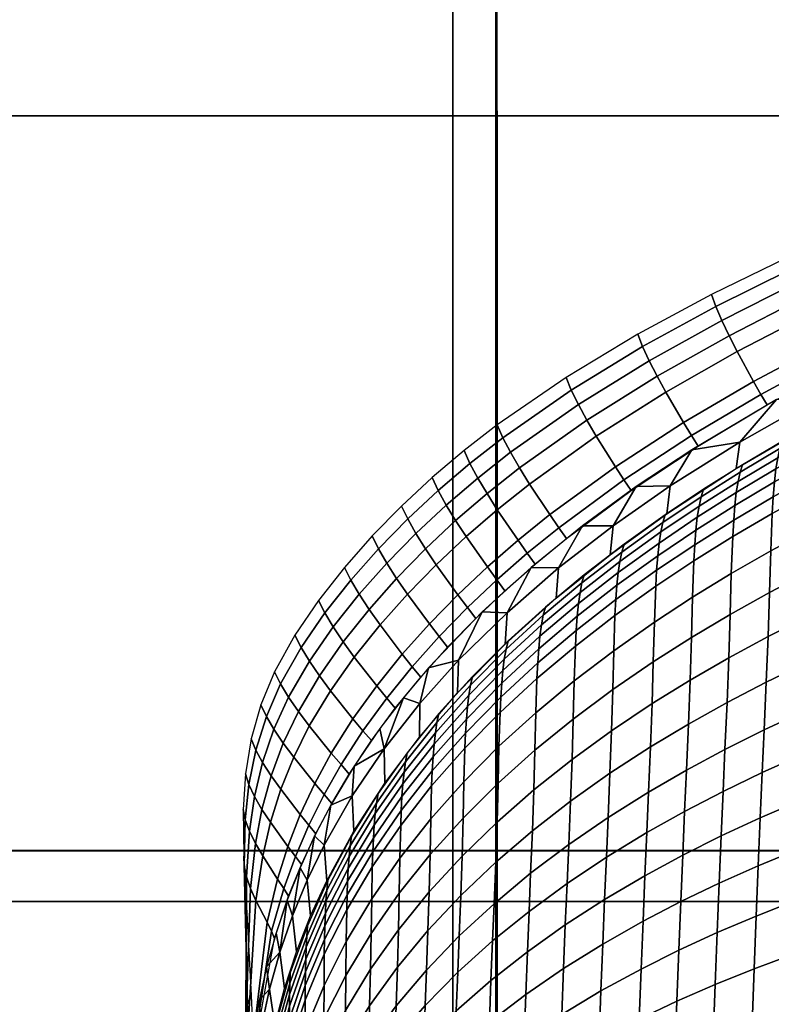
# Model space of a CAD drawing. Header units: millimetres. Extents: x 422 to 799, y -530 to 0.
# Tile 489 of 656: x 555 to 576, y -195 to -168. Entities that reach past the tile are written whole.
import ezdxf

# ---------------------------------------------------------------- set-up
doc = ezdxf.new("R2010")
doc.units = ezdxf.units.MM
doc.header["$MEASUREMENT"] = 0
for name, color, linetype in [('Coperchio', 4, 'Continuous'), ('sanitari', 7, 'Continuous'), ('Sifone', 11, 'Continuous')]:
    doc.layers.add(name, color=color, linetype=linetype)

msp = doc.modelspace()

# ---------------------------------------------------------------- meshes
at = {"layer": 'Coperchio'}
mesh = msp.add_polyface(dxfattribs=at)
corners = [(627.35, -190.644, 41.915), (627.349, -149.865, 41.726), (640.319, -149.865, 41.692), (640.32, -190.644, 41.875), (614.381, -190.644, 41.923), (614.38, -149.865, 41.733), (627.35, -231.423, 42), (640.321, -231.423, 41.957), (614.381, -231.424, 42.009), (610.846, -208.416, 41.973), (610.847, -164.111, 41.811), (610.846, -181.833, 41.891), (610.846, -195.125, 41.938), (610.846, -221.708, 41.998), (610.847, -235, 42.011), (640.302, -190.657, 37.975), (653.256, -190.656, 37.884), (653.26, -149.886, 37.715), (640.303, -149.888, 37.792), (627.344, -190.657, 38.015), (627.344, -149.888, 37.826), (614.38, -190.657, 38.023), (614.38, -149.888, 37.833), (640.301, -231.426, 38.057), (653.255, -231.426, 37.958), (627.344, -231.427, 38.1), (614.381, -231.427, 38.109), (610.847, -179.175, 37.98), (610.846, -161.235, 37.897), (610.847, -192.631, 38.03), (610.847, -206.086, 38.068), (610.847, -219.542, 38.095), (610.847, -246.453, 38.114), (610.847, -232.997, 38.11), (542.458, -190.646, 41.407), (529.488, -190.647, 41.124), (529.492, -149.871, 41.062), (542.462, -149.868, 41.299), (568.401, -190.644, 41.784), (568.403, -149.866, 41.614), (581.373, -190.644, 41.875), (581.374, -149.865, 41.692), (594.344, -190.644, 41.915), (594.344, -149.865, 41.726), (607.312, -190.644, 41.923), (607.313, -149.865, 41.733), (542.456, -231.424, 41.452), (529.486, -231.424, 41.146), (568.4, -231.423, 41.858), (581.372, -231.423, 41.957), (594.343, -231.423, 42), (607.312, -231.424, 42.009), (610.847, -208.416, 41.973), (610.847, -164.111, 41.811), (610.847, -181.833, 41.891), (610.847, -195.125, 41.938), (610.847, -221.708, 41.998), (610.847, -235, 42.011), (529.579, -190.651, 37.225), (529.568, -149.878, 37.163), (523.09, -149.876, 37.028), (523.102, -190.65, 37.064), (542.532, -190.653, 37.508), (542.523, -149.882, 37.399), (568.437, -190.656, 37.884), (568.433, -149.886, 37.715), (581.391, -190.657, 37.975), (581.39, -149.888, 37.792), (594.349, -190.657, 38.015), (594.349, -149.888, 37.826), (607.313, -190.657, 38.023), (607.313, -149.888, 37.833), (529.584, -231.424, 37.247), (523.108, -231.424, 37.073), (542.536, -231.425, 37.552), (568.439, -231.426, 37.958), (581.392, -231.426, 38.057), (594.349, -231.427, 38.1), (607.312, -231.427, 38.109), (610.847, -179.175, 37.98), (610.846, -161.235, 37.897), (610.847, -192.631, 38.03), (610.847, -206.086, 38.068), (610.847, -219.542, 38.095), (610.847, -246.453, 38.114), (610.847, -232.997, 38.11)]
mesh.append_faces([[corners[k] for k in face] for face in [(0, 1, 2, 3), (4, 5, 1, 0), (6, 0, 3, 7), (8, 4, 0, 6), (8, 9, 4, 4), (10, 5, 4, 4), (4, 11, 10, 10), (4, 12, 11, 11), (13, 9, 8, 8), (14, 13, 8, 8), (9, 12, 4, 4), (15, 16, 17, 18), (19, 15, 18, 20), (21, 19, 20, 22), (23, 24, 16, 15), (25, 23, 15, 19), (26, 25, 19, 21), (27, 22, 28, 28), (29, 21, 27, 27), (30, 26, 21, 21), (22, 27, 21, 21), (29, 30, 21, 21), (30, 31, 26, 26), (32, 26, 33, 33), (31, 33, 26, 26), (34, 35, 36, 37), (38, 34, 37, 39), (40, 38, 39, 41), (42, 40, 41, 43), (44, 42, 43, 45), (46, 47, 35, 34), (48, 46, 34, 38), (49, 48, 38, 40), (50, 49, 40, 42), (51, 50, 42, 44), (51, 44, 52, 52), (53, 44, 45, 45), (44, 53, 54, 54), (44, 54, 55, 55), (56, 51, 52, 52), (57, 51, 56, 56), (52, 44, 55, 55), (58, 59, 60, 61), (62, 63, 59, 58), (64, 65, 63, 62), (66, 67, 65, 64), (68, 69, 67, 66), (70, 71, 69, 68), (72, 58, 61, 73), (74, 62, 58, 72), (75, 64, 62, 74), (76, 66, 64, 75), (77, 68, 66, 76), (78, 70, 68, 77), (79, 80, 71, 71), (81, 79, 70, 70), (82, 70, 78, 78), (71, 70, 79, 79), (81, 70, 82, 82), (82, 78, 83, 83), (84, 85, 78, 78), (83, 78, 85, 85)]])
at = {"layer": 'sanitari'}
mesh = msp.add_polyface(dxfattribs=at)
corners = [(557.432, -143.529, -13.253), (555.171, -143.919, -13.253), (551.76, -170.425, -13.253), (552.923, -144.36, -13.253), (564.387, -142.662, -13.253), (581.293, -170.425, -13.253), (559.701, -143.192, -13.253), (562.041, -142.899, -13.253), (566.739, -142.48, -13.253), (570.592, -142.3, -13.253), (571.182, -142.285, -13.253), (569.072, -142.354, -13.253), (571.775, -142.275, -13.253), (572.353, -142.268, -13.253), (572.947, -142.264, -13.253), (573.54, -142.262, -13.253), (574.166, -142.262, -13.253), (575.394, -142.263, -13.253), (554.756, -141.664, -8.748), (554.575, -140.683, -7.406), (549.927, -141.591, -7.334), (550.153, -142.563, -8.663), (554.914, -142.524, -10.156), (550.352, -143.418, -10.058), (555.05, -143.258, -11.611), (550.522, -144.149, -11.502), (559.516, -141.844, -10.258), (559.398, -140.98, -8.838), (559.617, -142.578, -11.727), (564.337, -142.101, -11.851), (564.271, -141.368, -10.368), (566.704, -141.946, -11.915), (566.656, -141.214, -10.426), (569.05, -141.848, -11.98), (569.019, -141.118, -10.483), (552.923, -144.36, -13.253), (562.041, -142.899, -13.253), (566.739, -142.48, -13.253), (557.432, -143.529, -13.253), (570.579, -141.812, -12.023), (569.072, -142.354, -13.253), (570.592, -142.3, -13.253), (571.768, -141.802, -12.057), (571.172, -141.805, -12.04), (571.179, -142.155, -12.901), (571.773, -142.149, -12.913), (572.353, -142.268, -13.253), (572.349, -141.802, -12.074), (571.775, -142.275, -13.253), (572.947, -142.264, -13.253), (573.54, -142.262, -13.253), (573.54, -141.811, -12.107), (572.945, -141.806, -12.091), (564.387, -142.662, -13.253), (571.182, -142.285, -13.253), (550.686, -144.853, -13.253), (555.171, -143.919, -13.253), (559.701, -143.192, -13.253), (575.395, -141.831, -12.152), (574.166, -141.818, -12.123), (575.394, -142.263, -13.253), (576.637, -141.843, -12.18), (576.637, -142.263, -13.253), (574.166, -142.262, -13.253), (567.221, -160.043, -275.037), (545.417, -160.043, -275.037), (545.417, -128.034, -273.886), (567.221, -128.034, -273.886), (567.221, -192.052, -276.188), (545.417, -192.052, -276.188)]
mesh.append_faces([[corners[k] for k in face] for face in [(0, 1, 2, 2), (3, 2, 1, 1), (4, 2, 5, 5), (6, 0, 2, 2), (7, 6, 2, 2), (2, 4, 7, 7), (4, 5, 8, 8), (9, 5, 10, 10), (5, 9, 11, 11), (12, 10, 5, 5), (8, 5, 11, 11), (12, 5, 13, 13), (5, 14, 13, 13), (15, 5, 16, 16), (5, 17, 16, 16), (18, 19, 20, 21), (22, 18, 21, 23), (24, 22, 23, 25), (26, 27, 18, 22), (28, 26, 22, 24), (29, 30, 26, 28), (31, 32, 30, 29), (33, 34, 32, 31), (24, 25, 35, 35), (29, 28, 36, 36), (31, 29, 37, 37), (28, 24, 38, 38), (39, 33, 40, 41), (42, 43, 44, 45), (45, 46, 47, 42), (43, 39, 41, 44), (45, 44, 48, 48), (49, 50, 51, 52), (46, 49, 52, 47), (33, 31, 37, 40), (46, 45, 48, 48), (53, 37, 29, 29), (41, 54, 44, 44), (36, 53, 29, 29), (25, 55, 35, 35), (24, 35, 56, 56), (38, 24, 56, 56), (28, 38, 57, 57), (36, 28, 57, 57), (44, 54, 48, 48), (58, 59, 60, 60), (61, 58, 62, 62), (50, 63, 59, 51), (59, 63, 60, 60), (62, 58, 60, 60), (64, 65, 66, 67), (68, 69, 65, 64)]])
mesh = msp.add_polyface(dxfattribs=at)
corners = [(573.54, -142.262, -13.253), (572.947, -142.264, -13.253), (581.293, -170.425, -13.253), (576.637, -142.263, -13.253), (575.394, -142.263, -13.253), (577.797, -142.263, -13.253), (578.955, -142.264, -13.253), (579.573, -142.264, -13.253), (580.191, -142.264, -13.253), (582.529, -142.264, -13.253), (581.36, -142.264, -13.253), (586.067, -142.263, -13.253), (584.298, -142.263, -13.253), (587.836, -142.263, -13.253), (589.605, -142.263, -13.253), (591.373, -142.262, -13.253), (596.68, -142.261, -13.253), (594.911, -142.262, -13.253), (610.825, -170.425, -13.253), (598.448, -142.261, -13.253), (593.142, -142.262, -13.253), (601.985, -142.261, -13.253), (600.216, -142.261, -13.253), (603.753, -142.26, -13.253), (605.521, -142.26, -13.253), (607.289, -142.26, -13.253), (609.057, -142.26, -13.253), (613.066, -142.26, -13.253), (610.825, -142.26, -13.253), (577.797, -141.854, -12.205), (576.637, -141.843, -12.18), (576.637, -142.263, -13.253), (577.797, -142.263, -13.253), (607.289, -142.26, -13.253), (607.726, -141.985, -12.531), (605.521, -142.26, -13.253), (582.529, -141.893, -12.297), (581.36, -141.884, -12.276), (581.36, -142.264, -13.253), (582.529, -142.264, -13.253), (610.825, -142.26, -13.253), (610.825, -141.689, -11.832), (609.057, -142.26, -13.253), (603.753, -142.26, -13.253), (601.985, -142.261, -13.253), (580.191, -142.15, -12.943), (579.573, -142.264, -13.253), (580.191, -142.264, -13.253), (584.298, -142.263, -13.253), (578.955, -142.15, -12.944), (578.955, -142.264, -13.253), (598.448, -142.261, -13.253), (600.216, -142.261, -13.253), (596.68, -142.261, -13.253), (586.067, -142.263, -13.253), (587.836, -142.263, -13.253), (589.605, -142.263, -13.253), (593.142, -142.262, -13.253), (591.373, -142.262, -13.253), (594.911, -142.262, -13.253), (589.024, -160.043, -275.037), (567.221, -160.043, -275.037), (567.221, -128.034, -273.886), (589.024, -128.034, -273.886), (589.024, -192.052, -276.188), (567.221, -192.052, -276.188), (610.827, -160.043, -275.037), (610.827, -128.034, -273.886), (610.827, -192.052, -276.188)]
mesh.append_faces([[corners[k] for k in face] for face in [(0, 1, 2, 2), (2, 3, 4, 4), (2, 5, 3, 3), (2, 6, 5, 5), (2, 7, 6, 6), (8, 7, 2, 2), (9, 10, 2, 2), (8, 2, 10, 10), (11, 12, 2, 2), (13, 2, 14, 14), (14, 2, 15, 15), (2, 13, 11, 11), (9, 2, 12, 12), (16, 17, 2, 2), (18, 19, 16, 16), (20, 2, 17, 17), (21, 22, 18, 18), (23, 18, 24, 24), (18, 23, 21, 21), (22, 19, 18, 18), (15, 2, 20, 20), (18, 25, 24, 24), (26, 25, 18, 18), (18, 16, 2, 2), (27, 28, 18, 18), (26, 18, 28, 28), (29, 30, 31, 32), (33, 34, 35, 35), (36, 37, 38, 39), (40, 41, 42, 42), (33, 42, 34, 34), (34, 43, 35, 35), (34, 44, 43, 43), (45, 46, 47, 47), (36, 39, 48, 48), (38, 45, 47, 47), (49, 32, 50, 50), (49, 50, 46, 46), (51, 52, 34, 34), (52, 44, 34, 34), (34, 53, 51, 51), (36, 54, 55, 55), (55, 56, 36, 36), (57, 36, 58, 58), (59, 36, 57, 57), (36, 56, 58, 58), (53, 36, 59, 59), (54, 36, 48, 48), (60, 61, 62, 63), (64, 65, 61, 60), (66, 60, 63, 67), (68, 64, 60, 66)]])
mesh = msp.add_polyface(dxfattribs=at)
corners = [(551.76, -233.563, -13.253), (522.227, -233.563, -13.253), (522.227, -265.132, -13.253), (551.76, -265.132, -13.253), (551.76, -201.994, -13.253), (522.227, -201.994, -13.253), (551.76, -170.425, -13.253), (522.227, -170.425, -13.253), (581.293, -233.563, -13.253), (581.293, -265.132, -13.253), (581.293, -201.994, -13.253), (581.293, -170.425, -13.253), (610.825, -233.563, -13.253), (610.825, -265.132, -13.253), (610.825, -201.994, -13.253), (610.825, -170.425, -13.253), (640.358, -233.563, -13.253), (640.358, -265.132, -13.253), (640.358, -201.994, -13.253), (640.358, -170.425, -13.253), (567.221, -224.06, -277.339), (545.417, -224.06, -277.339), (545.417, -192.052, -276.188), (567.221, -192.052, -276.188), (567.221, -256.069, -278.49), (545.417, -256.069, -278.49), (589.024, -224.06, -277.339), (589.024, -192.052, -276.188), (589.024, -256.069, -278.49), (610.827, -224.06, -277.339), (610.827, -192.052, -276.188), (610.827, -256.069, -278.49), (632.63, -224.06, -277.339), (632.63, -192.052, -276.188), (632.63, -256.069, -278.49), (654.433, -224.06, -277.339), (654.433, -192.052, -276.188), (654.433, -256.069, -278.49), (523.788, -178.221, -275.691), (523.85, -173.165, -275.509), (523.614, -208.055, -276.763), (523.62, -203.124, -276.586), (523.635, -198.194, -276.409), (523.659, -193.263, -276.232), (523.692, -188.333, -276.054), (523.726, -231.855, -277.619), (523.661, -223.921, -277.334), (523.624, -215.988, -277.049), (523.943, -247.668, -278.188), (523.819, -239.788, -277.905), (523.736, -183.277, -275.872), (524.515, -271.306, -279.038), (524.29, -263.427, -278.755), (524.099, -255.548, -278.471), (520.439, -255.565, -278.396), (523.943, -247.668, -278.188), (524.099, -255.548, -278.471), (520.163, -239.772, -277.828), (523.726, -231.855, -277.619), (523.819, -239.788, -277.905), (524.29, -263.427, -278.755), (519.971, -207.983, -276.685), (523.624, -215.988, -277.049), (523.661, -223.921, -277.334), (523.62, -203.124, -276.586), (523.614, -208.055, -276.763), (523.659, -193.263, -276.232), (523.635, -198.194, -276.409), (520.162, -178.104, -275.611), (523.736, -183.277, -275.872), (523.692, -188.333, -276.054), (523.788, -178.221, -275.691), (520.851, -271.359, -278.965)]
mesh.append_faces([[corners[k] for k in face] for face in [(0, 1, 2, 3), (4, 5, 1, 0), (6, 7, 5, 4), (8, 0, 3, 9), (10, 4, 0, 8), (11, 6, 4, 10), (12, 8, 9, 13), (14, 10, 8, 12), (15, 11, 10, 14), (16, 12, 13, 17), (18, 14, 12, 16), (19, 15, 14, 18), (20, 21, 22, 23), (24, 25, 21, 20), (26, 20, 23, 27), (28, 24, 20, 26), (29, 26, 27, 30), (31, 28, 26, 29), (32, 29, 30, 33), (34, 31, 29, 32), (35, 32, 33, 36), (37, 34, 32, 35), (38, 39, 22, 22), (22, 40, 41, 41), (22, 42, 43, 43), (41, 42, 22, 22), (22, 43, 44, 44), (45, 46, 21, 21), (21, 46, 47, 47), (25, 48, 49, 49), (21, 49, 45, 45), (47, 40, 21, 21), (50, 22, 44, 44), (51, 52, 25, 25), (53, 25, 52, 52), (48, 25, 53, 53), (38, 22, 50, 50), (25, 49, 21, 21), (40, 22, 21, 21), (54, 55, 56, 56), (57, 58, 59, 59), (57, 59, 55, 55), (54, 56, 60, 60), (61, 62, 63, 63), (61, 64, 65, 65), (61, 65, 62, 62), (61, 66, 67, 67), (68, 69, 70, 70), (68, 70, 66, 66), (61, 67, 64, 64), (57, 63, 58, 58), (68, 71, 69, 69), (72, 54, 60, 60)]])
at = {"layer": 'Sifone', "color": 150}
mesh = msp.add_polyface(dxfattribs=at)
corners = [(575.025, -180.132, -291.379), (576.997, -178.979, -291.501), (577.099, -178.28, -285.262), (575.125, -179.401, -285.143), (573.114, -181.375, -291.242), (573.208, -180.608, -285.011), (571.552, -182.505, -291.113), (571.636, -181.705, -284.886), (576.129, -178.226, -279.595), (573.802, -179.612, -279.595), (572.272, -180.627, -279.595), (570.792, -181.706, -279.595), (576.225, -179.58, -292.768), (577.335, -178.957, -292.849), (577.405, -178.756, -291.524), (576.294, -179.376, -291.459), (575.132, -180.23, -292.683), (575.2, -180.023, -291.391), (574.055, -180.908, -292.594), (574.122, -180.699, -291.317), (572.999, -181.617, -292.499), (573.064, -181.405, -291.239), (576.166, -179.834, -294.085), (577.275, -179.21, -294.182), (575.074, -180.484, -293.984), (573.999, -181.164, -293.878), (572.943, -181.875, -293.766), (576.117, -180.14, -295.418), (577.224, -179.519, -295.531), (575.026, -180.79, -295.3), (573.952, -181.47, -295.176), (576.076, -180.5, -296.769), (577.182, -179.882, -296.899), (574.986, -181.147, -296.633), (573.913, -181.824, -296.491), (576.043, -180.91, -298.137), (577.147, -180.297, -298.285), (574.954, -181.553, -297.983), (576.016, -181.367, -299.519), (577.119, -180.759, -299.684), (574.928, -182.003, -299.346), (576.521, -174.647, -257.622), (578.497, -173.737, -257.622), (578.401, -173.422, -254.462), (576.415, -174.325, -254.462), (574.464, -175.671, -257.622), (574.345, -175.341, -254.462), (572.446, -176.773, -257.622), (572.315, -176.435, -254.462), (570.482, -177.97, -257.622), (570.337, -177.623, -254.462), (574.627, -176.053, -260.771), (576.67, -175.022, -260.771), (572.625, -177.162, -260.771), (570.677, -178.365, -260.771), (574.827, -176.472, -263.907), (576.853, -175.435, -263.907), (572.842, -177.586, -263.907), (570.91, -178.794, -263.907), (575.049, -176.907, -267.035), (577.057, -175.867, -267.035), (573.083, -178.026, -267.035), (571.169, -179.237, -267.035), (575.501, -177.737, -273.295), (577.474, -176.69, -273.295), (573.572, -178.863, -273.295), (571.694, -180.079, -273.295), (575.702, -178.089, -276.44), (577.658, -177.038, -276.44), (573.789, -179.219, -276.44), (571.929, -180.438, -276.44), (575.872, -178.378, -279.595), (577.813, -177.322, -279.595), (573.974, -179.512, -279.595), (572.128, -180.735, -279.595), (570.348, -182.057, -279.595), (570.135, -181.758, -276.44)]
mesh.append_faces([[corners[k] for k in face] for face in [(0, 1, 2, 3), (4, 0, 3, 5), (6, 4, 5, 7), (3, 8, 9, 9), (9, 10, 5, 5), (10, 11, 7, 7), (8, 3, 2, 2), (10, 7, 5, 5), (5, 3, 9, 9), (12, 13, 14, 15), (16, 12, 15, 17), (18, 16, 17, 19), (20, 18, 19, 21), (22, 23, 13, 12), (24, 22, 12, 16), (25, 24, 16, 18), (26, 25, 18, 20), (27, 28, 23, 22), (29, 27, 22, 24), (30, 29, 24, 25), (31, 32, 28, 27), (33, 31, 27, 29), (34, 33, 29, 30), (35, 36, 32, 31), (37, 35, 31, 33), (38, 39, 36, 35), (40, 38, 35, 37), (41, 42, 43, 44), (45, 41, 44, 46), (47, 45, 46, 48), (49, 47, 48, 50), (51, 52, 41, 45), (53, 51, 45, 47), (54, 53, 47, 49), (55, 56, 52, 51), (57, 55, 51, 53), (58, 57, 53, 54), (59, 60, 56, 55), (61, 59, 55, 57), (62, 61, 57, 58), (63, 64, 60, 59), (65, 63, 59, 61), (66, 65, 61, 62), (67, 68, 64, 63), (69, 67, 63, 65), (70, 69, 65, 66), (71, 72, 68, 67), (73, 71, 67, 69), (74, 73, 69, 70), (75, 74, 70, 76)]], dxfattribs={"color": 150})
mesh = msp.add_polyface(dxfattribs=at)
corners = [(570.062, -183.702, -290.973), (571.552, -182.505, -291.113), (571.636, -181.705, -284.886), (570.133, -182.867, -284.75), (568.658, -184.965, -290.82), (568.711, -184.097, -284.601), (567.347, -186.304, -290.652), (567.377, -185.402, -284.439), (570.792, -181.706, -279.595), (569.375, -182.852, -279.595), (568.031, -184.072, -279.595), (566.548, -185.62, -279.595), (569.71, -184.169, -292.148), (570.773, -183.276, -292.273), (570.836, -183.054, -291.05), (569.77, -183.941, -290.945), (568.686, -185.106, -292.016), (568.744, -184.873, -290.832), (567.708, -186.091, -291.874), (567.763, -185.851, -290.71), (569.659, -184.436, -293.356), (570.721, -183.54, -293.501), (568.637, -185.377, -293.202), (567.661, -186.366, -293.039), (569.617, -184.744, -294.574), (570.678, -183.846, -294.74), (568.597, -185.687, -294.399), (567.624, -186.678, -294.213), (569.584, -185.093, -295.806), (570.643, -184.196, -295.995), (568.565, -186.036, -295.607), (567.593, -187.028, -295.397), (569.557, -185.482, -297.05), (570.615, -184.588, -297.262), (568.54, -186.423, -296.827), (567.569, -187.413, -296.592), (569.536, -185.908, -298.304), (570.593, -185.018, -298.54), (568.52, -186.845, -298.055), (567.551, -187.831, -297.793), (569.505, -186.851, -300.815), (570.56, -185.975, -301.103), (568.49, -187.776, -300.513), (569.479, -187.886, -303.285), (570.533, -187.027, -303.626), (568.594, -179.283, -257.622), (570.482, -177.97, -257.622), (570.337, -177.623, -254.462), (568.438, -178.93, -254.462), (567.69, -179.991, -257.622), (567.528, -179.636, -254.462), (568.803, -179.682, -260.771), (570.677, -178.365, -260.771), (567.904, -180.39, -260.771), (569.052, -180.112, -263.907), (570.91, -178.794, -263.907), (568.16, -180.82, -263.907), (567.297, -181.562, -263.907), (567.036, -181.134, -260.771), (569.328, -180.556, -267.034), (571.169, -179.237, -267.035), (568.442, -181.263, -267.034), (567.586, -182.003, -267.034), (569.886, -181.399, -273.295), (571.694, -180.079, -273.295), (569.015, -182.103, -273.295), (568.17, -182.838, -273.295), (570.135, -181.758, -276.44), (571.929, -180.438, -276.44), (569.27, -182.461, -276.44), (568.431, -183.195, -276.44), (567.621, -183.959, -276.44), (567.356, -183.606, -273.295), (569.488, -182.76, -279.595), (570.348, -182.057, -279.595), (568.654, -183.492, -279.595), (567.848, -184.254, -279.595)]
mesh.append_faces([[corners[k] for k in face] for face in [(0, 1, 2, 3), (4, 0, 3, 5), (6, 4, 5, 7), (3, 8, 9, 9), (5, 9, 10, 10), (11, 7, 10, 10), (9, 5, 3, 3), (7, 5, 10, 10), (3, 2, 8, 8), (12, 13, 14, 15), (16, 12, 15, 17), (18, 16, 17, 19), (20, 21, 13, 12), (22, 20, 12, 16), (23, 22, 16, 18), (24, 25, 21, 20), (26, 24, 20, 22), (27, 26, 22, 23), (28, 29, 25, 24), (30, 28, 24, 26), (31, 30, 26, 27), (32, 33, 29, 28), (34, 32, 28, 30), (35, 34, 30, 31), (36, 37, 33, 32), (38, 36, 32, 34), (39, 38, 34, 35), (40, 41, 37, 36), (42, 40, 36, 38), (43, 44, 41, 40), (45, 46, 47, 48), (49, 45, 48, 50), (51, 52, 46, 45), (53, 51, 45, 49), (54, 55, 52, 51), (56, 54, 51, 53), (57, 56, 53, 58), (59, 60, 55, 54), (61, 59, 54, 56), (62, 61, 56, 57), (63, 64, 60, 59), (65, 63, 59, 61), (66, 65, 61, 62), (67, 68, 64, 63), (69, 67, 63, 65), (70, 69, 65, 66), (71, 70, 66, 72), (73, 74, 67, 69), (75, 73, 69, 70), (76, 75, 70, 71)]], dxfattribs={"color": 150})
mesh = msp.add_polyface(dxfattribs=at)
corners = [(566.299, -187.521, -290.496), (567.347, -186.304, -290.652), (567.377, -185.402, -284.439), (566.306, -186.594, -284.286), (566.548, -185.62, -279.595), (565.858, -186.438, -279.595), (565.21, -187.285, -279.595), (565.324, -187.842, -284.122), (566.782, -187.124, -291.723), (567.708, -186.091, -291.874), (567.763, -185.851, -290.71), (566.834, -186.877, -290.579), (566.739, -187.404, -292.866), (567.661, -186.366, -293.039), (566.703, -187.719, -294.016), (567.624, -186.678, -294.213), (566.817, -180.735, -257.622), (567.69, -179.991, -257.622), (567.528, -179.636, -254.462), (566.652, -180.38, -254.462), (565.977, -181.517, -257.622), (565.809, -181.162, -254.462), (565.173, -182.338, -257.622), (565.002, -181.985, -254.462), (564.409, -183.2, -257.622), (564.236, -182.85, -254.462), (563.693, -184.106, -257.622), (563.52, -183.761, -254.462), (563.041, -185.059, -257.622), (562.869, -184.72, -254.462), (562.475, -186.059, -257.622), (562.311, -185.73, -254.462), (562.084, -186.953, -257.622), (561.934, -186.633, -254.462), (567.036, -181.134, -260.771), (567.904, -180.39, -260.771), (566.2, -181.914, -260.771), (565.4, -182.732, -260.771), (564.639, -183.591, -260.771), (563.924, -184.491, -260.771), (563.271, -185.435, -260.771), (562.698, -186.426, -260.771), (562.293, -187.308, -260.771), (566.467, -182.34, -263.907), (567.297, -181.562, -263.907), (565.671, -183.155, -263.907), (564.913, -184.008, -263.907), (564.201, -184.902, -263.907), (563.547, -185.837, -263.907), (562.967, -186.816, -263.907), (562.55, -187.687, -263.907), (566.761, -182.778, -267.035), (567.586, -182.003, -267.034), (565.969, -183.588, -267.035), (565.216, -184.436, -267.035), (564.506, -185.322, -267.035), (563.852, -186.248, -267.035), (563.266, -187.214, -267.035), (567.356, -183.606, -273.295), (568.17, -182.838, -273.295), (566.573, -184.407, -273.295), (565.828, -185.243, -273.295), (565.124, -186.113, -273.295), (564.469, -187.02, -273.295), (563.872, -187.963, -273.295), (566.843, -184.756, -276.44), (567.621, -183.959, -276.44), (566.101, -185.586, -276.44), (565.399, -186.45, -276.44), (564.744, -187.347, -276.44), (567.073, -185.047, -279.595), (567.848, -184.254, -279.595), (566.334, -185.873, -279.595), (565.634, -186.73, -279.595), (564.977, -187.619, -279.595)]
mesh.append_faces([[corners[k] for k in face] for face in [(0, 1, 2, 3), (4, 3, 2, 2), (3, 4, 5, 5), (6, 7, 5, 5), (8, 9, 10, 11), (12, 13, 9, 8), (14, 15, 13, 12), (16, 17, 18, 19), (20, 16, 19, 21), (22, 20, 21, 23), (24, 22, 23, 25), (26, 24, 25, 27), (28, 26, 27, 29), (30, 28, 29, 31), (32, 30, 31, 33), (34, 35, 17, 16), (36, 34, 16, 20), (37, 36, 20, 22), (38, 37, 22, 24), (39, 38, 24, 26), (40, 39, 26, 28), (41, 40, 28, 30), (42, 41, 30, 32), (43, 44, 34, 36), (45, 43, 36, 37), (46, 45, 37, 38), (47, 46, 38, 39), (48, 47, 39, 40), (49, 48, 40, 41), (50, 49, 41, 42), (51, 52, 44, 43), (53, 51, 43, 45), (54, 53, 45, 46), (55, 54, 46, 47), (56, 55, 47, 48), (57, 56, 48, 49), (58, 59, 52, 51), (60, 58, 51, 53), (61, 60, 53, 54), (62, 61, 54, 55), (63, 62, 55, 56), (64, 63, 56, 57), (65, 66, 58, 60), (67, 65, 60, 61), (68, 67, 61, 62), (69, 68, 62, 63), (70, 71, 66, 65), (72, 70, 65, 67), (73, 72, 67, 68), (74, 73, 68, 69)]], dxfattribs={"color": 150})
mesh = msp.add_polyface(dxfattribs=at)
corners = [(575.973, -182.397, -302.296), (577.074, -181.805, -302.498), (577.119, -180.759, -299.684), (576.016, -181.367, -299.519), (574.888, -183.018, -302.085), (574.928, -182.003, -299.346), (578.148, -182.426, -305.508), (579.273, -181.911, -305.728), (579.316, -180.707, -302.879), (578.189, -181.243, -302.693), (577.036, -182.969, -305.278), (575.938, -183.541, -305.039), (574.854, -184.143, -304.789), (580.36, -182.722, -308.722), (581.502, -182.282, -308.954), (581.553, -180.96, -306.142), (580.408, -181.423, -305.94), (579.227, -183.189, -308.479), (578.105, -183.683, -308.226), (576.995, -184.204, -307.961), (575.899, -184.755, -307.685), (574.817, -185.337, -307.398), (580.303, -184.066, -311.367), (581.442, -183.647, -311.626), (579.172, -184.511, -311.094), (578.052, -184.983, -310.809), (576.944, -185.483, -310.511), (575.85, -186.012, -310.2), (574.77, -186.573, -309.876), (580.237, -185.461, -313.886), (581.374, -185.064, -314.172), (579.108, -185.885, -313.585), (577.989, -186.335, -313.27), (576.883, -186.814, -312.941), (575.791, -187.321, -312.596), (581.315, -186.334, -316.267), (582.456, -185.98, -316.558), (582.518, -184.692, -314.443), (580.179, -186.713, -315.96), (579.051, -187.117, -315.637), (577.934, -187.549, -315.298), (576.829, -188.008, -314.942), (575.738, -188.496, -314.57), (581.254, -187.68, -318.323), (582.394, -187.345, -318.633), (580.119, -188.04, -317.996), (578.993, -188.425, -317.651), (577.877, -188.837, -317.289), (576.773, -189.276, -316.909), (575.684, -189.744, -316.511), (581.192, -189.099, -320.335), (582.331, -188.784, -320.662), (580.059, -189.439, -319.989), (578.933, -189.805, -319.624), (577.819, -190.196, -319.24), (576.716, -190.615, -318.837), (575.628, -191.062, -318.413), (581.13, -190.588, -322.299), (582.268, -190.292, -322.641), (579.998, -190.909, -321.936), (578.874, -191.254, -321.552), (577.76, -191.625, -321.147), (576.659, -192.022, -320.722), (575.572, -192.448, -320.275), (581.069, -192.143, -324.211), (582.206, -191.865, -324.568), (579.938, -192.443, -323.832), (578.814, -192.769, -323.43)]
mesh.append_faces([[corners[k] for k in face] for face in [(0, 1, 2, 3), (4, 0, 3, 5), (6, 7, 8, 9), (10, 6, 9, 1), (11, 10, 1, 0), (12, 11, 0, 4), (13, 14, 15, 16), (17, 13, 16, 7), (18, 17, 7, 6), (19, 18, 6, 10), (20, 19, 10, 11), (21, 20, 11, 12), (22, 23, 14, 13), (24, 22, 13, 17), (25, 24, 17, 18), (26, 25, 18, 19), (27, 26, 19, 20), (28, 27, 20, 21), (29, 30, 23, 22), (31, 29, 22, 24), (32, 31, 24, 25), (33, 32, 25, 26), (34, 33, 26, 27), (35, 36, 37, 30), (38, 35, 30, 29), (39, 38, 29, 31), (40, 39, 31, 32), (41, 40, 32, 33), (42, 41, 33, 34), (43, 44, 36, 35), (45, 43, 35, 38), (46, 45, 38, 39), (47, 46, 39, 40), (48, 47, 40, 41), (49, 48, 41, 42), (50, 51, 44, 43), (52, 50, 43, 45), (53, 52, 45, 46), (54, 53, 46, 47), (55, 54, 47, 48), (56, 55, 48, 49), (57, 58, 51, 50), (59, 57, 50, 52), (60, 59, 52, 53), (61, 60, 53, 54), (62, 61, 54, 55), (63, 62, 55, 56), (64, 65, 58, 57), (66, 64, 57, 59), (67, 66, 59, 60)]], dxfattribs={"color": 150})
mesh = msp.add_polyface(dxfattribs=at)
corners = [(571.871, -182.427, -292.39), (572.999, -181.617, -292.499), (573.064, -181.405, -291.239), (571.935, -182.21, -291.148), (570.773, -183.276, -292.273), (570.836, -183.054, -291.05), (571.817, -182.687, -293.637), (572.943, -181.875, -293.766), (570.721, -183.54, -293.501), (572.897, -182.18, -295.046), (573.952, -181.47, -295.176), (573.999, -181.164, -293.878), (571.773, -182.993, -294.897), (570.678, -183.846, -294.74), (572.86, -182.533, -296.343), (573.913, -181.824, -296.491), (571.736, -183.344, -296.173), (570.643, -184.196, -295.995), (573.882, -182.226, -297.822), (574.954, -181.553, -297.983), (574.986, -181.147, -296.633), (572.83, -182.931, -297.655), (571.707, -183.738, -297.463), (570.615, -184.588, -297.262), (573.857, -182.671, -299.166), (574.928, -182.003, -299.346), (572.806, -183.371, -298.978), (571.684, -184.173, -298.765), (570.593, -185.018, -298.54), (573.819, -183.67, -301.865), (574.888, -183.018, -302.085), (572.769, -184.356, -301.637), (571.65, -185.144, -301.376), (570.56, -185.975, -301.103), (573.788, -184.778, -304.529), (574.854, -184.143, -304.789), (572.739, -185.446, -304.258), (571.621, -186.214, -303.95), (570.533, -187.027, -303.626), (573.752, -185.951, -307.098), (574.817, -185.337, -307.398), (572.705, -186.599, -306.785), (571.589, -187.346, -306.428), (570.502, -188.138, -306.054), (573.707, -187.166, -309.537), (574.77, -186.573, -309.876), (572.661, -187.793, -309.183), (571.546, -188.518, -308.779), (574.713, -187.86, -312.236), (575.791, -187.321, -312.596), (575.85, -186.012, -310.2), (573.651, -188.431, -311.859), (572.608, -189.037, -311.465), (571.494, -189.737, -311.015), (574.662, -189.016, -314.181), (575.738, -188.496, -314.57), (573.601, -189.567, -313.773), (572.559, -190.152, -313.347), (571.447, -190.831, -312.859), (574.609, -190.243, -316.093), (575.684, -189.744, -316.511), (573.549, -190.773, -315.656), (572.508, -191.337, -315.197), (571.398, -191.992, -314.672), (574.554, -191.539, -317.969), (575.628, -191.062, -318.413), (573.496, -192.048, -317.503), (572.457, -192.589, -317.014), (574.499, -192.903, -319.805), (575.572, -192.448, -320.275)]
mesh.append_faces([[corners[k] for k in face] for face in [(0, 1, 2, 3), (4, 0, 3, 5), (6, 7, 1, 0), (8, 6, 0, 4), (9, 10, 11, 7), (12, 9, 7, 6), (13, 12, 6, 8), (14, 15, 10, 9), (16, 14, 9, 12), (17, 16, 12, 13), (18, 19, 20, 15), (21, 18, 15, 14), (22, 21, 14, 16), (23, 22, 16, 17), (24, 25, 19, 18), (26, 24, 18, 21), (27, 26, 21, 22), (28, 27, 22, 23), (29, 30, 25, 24), (31, 29, 24, 26), (32, 31, 26, 27), (33, 32, 27, 28), (34, 35, 30, 29), (36, 34, 29, 31), (37, 36, 31, 32), (38, 37, 32, 33), (39, 40, 35, 34), (41, 39, 34, 36), (42, 41, 36, 37), (43, 42, 37, 38), (44, 45, 40, 39), (46, 44, 39, 41), (47, 46, 41, 42), (48, 49, 50, 45), (51, 48, 45, 44), (52, 51, 44, 46), (53, 52, 46, 47), (54, 55, 49, 48), (56, 54, 48, 51), (57, 56, 51, 52), (58, 57, 52, 53), (59, 60, 55, 54), (61, 59, 54, 56), (62, 61, 56, 57), (63, 62, 57, 58), (64, 65, 60, 59), (66, 64, 59, 61), (67, 66, 61, 62), (68, 69, 65, 64)]], dxfattribs={"color": 150})
mesh = msp.add_polyface(dxfattribs=at)
corners = [(565.343, -188.793, -290.328), (566.299, -187.521, -290.496), (566.306, -186.594, -284.286), (565.324, -187.842, -284.122), (564.491, -190.111, -290.15), (564.444, -189.141, -283.947), (565.21, -187.285, -279.595), (564.501, -188.319, -279.595), (565.858, -186.438, -279.595), (565.916, -188.206, -291.561), (566.782, -187.124, -291.723), (566.834, -186.877, -290.579), (565.963, -187.952, -290.44), (565.116, -189.338, -291.39), (565.159, -189.076, -290.29), (564.392, -190.516, -291.209), (564.429, -190.247, -290.131), (565.876, -188.491, -292.682), (566.739, -187.404, -292.866), (565.081, -189.628, -292.488), (564.362, -190.811, -292.282), (565.844, -188.809, -293.808), (566.703, -187.719, -294.016), (565.053, -189.949, -293.589), (564.339, -191.135, -293.358), (566.675, -188.069, -295.176), (567.593, -187.028, -295.397), (567.624, -186.678, -294.213), (565.819, -189.16, -294.942), (565.031, -190.301, -294.697), (564.321, -191.488, -294.439), (566.653, -188.453, -296.344), (567.569, -187.413, -296.592), (565.799, -189.543, -296.084), (565.015, -190.682, -295.81), (566.636, -188.867, -297.518), (567.551, -187.831, -297.793), (565.784, -189.955, -297.229), (565.002, -191.091, -296.926), (567.523, -188.75, -300.196), (568.49, -187.776, -300.513), (568.52, -186.845, -298.055), (566.611, -189.775, -299.863), (565.762, -190.851, -299.513), (564.984, -191.976, -299.147), (568.466, -188.793, -302.928), (569.479, -187.886, -303.285), (569.505, -186.851, -300.815), (567.501, -189.75, -302.552), (566.591, -190.758, -302.158), (565.745, -191.818, -301.745), (564.97, -192.926, -301.312), (569.449, -188.976, -305.66), (570.502, -188.138, -306.054), (570.533, -187.027, -303.626), (568.438, -189.862, -305.246), (567.474, -190.798, -304.81), (566.567, -191.786, -304.354), (565.723, -192.825, -303.877), (570.461, -189.287, -308.354), (571.546, -188.518, -308.779), (571.589, -187.346, -306.428), (569.41, -190.102, -307.908), (568.401, -190.965, -307.438), (567.439, -191.878, -306.944), (566.534, -192.842, -306.426), (570.41, -190.482, -310.542), (571.494, -189.737, -311.015), (569.362, -191.272, -310.044), (568.354, -192.109, -309.519), (567.395, -192.996, -308.968), (570.364, -191.553, -312.345), (571.447, -190.831, -312.859), (569.318, -192.32, -311.804), (570.317, -192.689, -314.12), (571.398, -191.992, -314.672)]
mesh.append_faces([[corners[k] for k in face] for face in [(0, 1, 2, 3), (4, 0, 3, 5), (3, 6, 7, 7), (5, 3, 7, 7), (2, 8, 3, 3), (9, 10, 11, 12), (13, 9, 12, 14), (15, 13, 14, 16), (17, 18, 10, 9), (19, 17, 9, 13), (20, 19, 13, 15), (21, 22, 18, 17), (23, 21, 17, 19), (24, 23, 19, 20), (25, 26, 27, 22), (28, 25, 22, 21), (29, 28, 21, 23), (30, 29, 23, 24), (31, 32, 26, 25), (33, 31, 25, 28), (34, 33, 28, 29), (35, 36, 32, 31), (37, 35, 31, 33), (38, 37, 33, 34), (39, 40, 41, 36), (42, 39, 36, 35), (43, 42, 35, 37), (44, 43, 37, 38), (45, 46, 47, 40), (48, 45, 40, 39), (49, 48, 39, 42), (50, 49, 42, 43), (51, 50, 43, 44), (52, 53, 54, 46), (55, 52, 46, 45), (56, 55, 45, 48), (57, 56, 48, 49), (58, 57, 49, 50), (59, 60, 61, 53), (62, 59, 53, 52), (63, 62, 52, 55), (64, 63, 55, 56), (65, 64, 56, 57), (66, 67, 60, 59), (68, 66, 59, 62), (69, 68, 62, 63), (70, 69, 63, 64), (71, 72, 67, 66), (73, 71, 66, 68), (74, 75, 72, 71)]], dxfattribs={"color": 150})
mesh = msp.add_polyface(dxfattribs=at)
corners = [(563.749, -191.477, -289.961), (564.491, -190.111, -290.15), (564.444, -189.141, -283.947), (563.673, -190.493, -283.76), (563.304, -192.446, -289.824), (563.208, -191.456, -283.625), (564.501, -188.319, -279.595), (563.859, -189.392, -279.595), (563.413, -190.244, -279.595), (563.012, -191.119, -279.595), (562.801, -192.442, -283.484), (562.656, -192.012, -279.595), (563.749, -191.739, -291.017), (564.392, -190.516, -291.209), (564.429, -190.247, -290.131), (563.779, -191.463, -289.962), (563.726, -192.039, -292.067), (564.362, -190.811, -292.282), (563.708, -192.365, -293.116), (564.339, -191.135, -293.358), (563.695, -192.719, -294.169), (564.321, -191.488, -294.439), (564.308, -191.868, -295.523), (565.015, -190.682, -295.81), (565.031, -190.301, -294.697), (564.298, -192.274, -296.609), (565.002, -191.091, -296.926), (564.285, -193.148, -298.765), (564.984, -191.976, -299.147), (561.793, -187.879, -257.622), (562.084, -186.953, -257.622), (561.934, -186.633, -254.462), (561.666, -187.572, -254.462), (561.603, -188.831, -257.622), (561.509, -188.536, -254.462), (561.504, -189.799, -257.622), (561.448, -189.515, -254.462), (561.469, -191.068, -257.622), (561.466, -190.798, -254.462), (561.979, -188.222, -260.771), (562.293, -187.308, -260.771), (561.759, -189.16, -260.771), (561.622, -190.115, -260.771), (561.534, -191.369, -260.771), (562.214, -188.587, -263.907), (562.55, -187.687, -263.907), (561.963, -189.511, -263.907), (561.788, -190.452, -263.907), (561.649, -191.69, -263.907), (562.836, -188.073, -267.035), (563.266, -187.214, -267.035), (562.967, -186.816, -263.907), (562.479, -188.959, -267.035), (562.198, -189.868, -267.035), (561.987, -190.794, -267.035), (561.796, -192.016, -267.035), (563.417, -188.796, -273.295), (563.872, -187.963, -273.295), (563.018, -189.653, -273.295), (562.678, -190.533, -273.295), (562.395, -191.43, -273.295), (562.104, -192.619, -273.296), (564.14, -188.279, -276.44), (564.744, -187.347, -276.44), (564.469, -187.02, -273.295), (563.673, -189.1, -276.44), (563.253, -189.944, -276.44), (562.884, -190.809, -276.44), (562.566, -191.693, -276.44), (562.225, -192.866, -276.44), (564.367, -188.54, -279.595), (564.977, -187.619, -279.595), (563.887, -189.35, -279.595), (563.446, -190.181, -279.595), (563.048, -191.033, -279.595), (562.694, -191.904, -279.595)]
mesh.append_faces([[corners[k] for k in face] for face in [(0, 1, 2, 3), (4, 0, 3, 5), (6, 7, 2, 2), (8, 3, 7, 7), (3, 2, 7, 7), (8, 9, 5, 5), (10, 9, 11, 11), (8, 5, 3, 3), (10, 5, 9, 9), (12, 13, 14, 15), (16, 17, 13, 12), (18, 19, 17, 16), (20, 21, 19, 18), (22, 23, 24, 21), (25, 26, 23, 22), (27, 28, 26, 25), (29, 30, 31, 32), (33, 29, 32, 34), (35, 33, 34, 36), (37, 35, 36, 38), (39, 40, 30, 29), (41, 39, 29, 33), (42, 41, 33, 35), (43, 42, 35, 37), (44, 45, 40, 39), (46, 44, 39, 41), (47, 46, 41, 42), (48, 47, 42, 43), (49, 50, 51, 45), (52, 49, 45, 44), (53, 52, 44, 46), (54, 53, 46, 47), (55, 54, 47, 48), (56, 57, 50, 49), (58, 56, 49, 52), (59, 58, 52, 53), (60, 59, 53, 54), (61, 60, 54, 55), (62, 63, 64, 57), (65, 62, 57, 56), (66, 65, 56, 58), (67, 66, 58, 59), (68, 67, 59, 60), (69, 68, 60, 61), (70, 71, 63, 62), (72, 70, 62, 65), (73, 72, 65, 66), (74, 73, 66, 67), (75, 74, 67, 68)]], dxfattribs={"color": 150})
mesh = msp.add_polyface(dxfattribs=at)
corners = [(562.916, -193.436, -289.682), (563.304, -192.446, -289.824), (563.208, -191.456, -283.625), (562.801, -192.442, -283.484), (562.587, -194.441, -289.536), (562.454, -193.446, -283.338), (562.319, -195.459, -289.385), (562.169, -194.464, -283.187), (562.111, -196.484, -289.232), (561.946, -195.493, -283.034), (561.963, -197.514, -289.075), (561.785, -196.528, -282.877), (562.656, -192.012, -279.595), (562.35, -192.921, -279.595), (562.092, -193.843, -279.595), (561.885, -194.777, -279.595), (561.62, -196.664, -279.595), (561.728, -195.718, -279.595), (561.638, -196.984, -280.639), (561.658, -197.303, -281.683), (561.704, -197.941, -283.771), (561.68, -197.622, -282.727), (561.596, -197.63, -279.595), (561.62, -197.862, -280.602), (561.638, -196.984, -280.639), (561.62, -196.664, -279.595), (562.732, -194.296, -290.607), (563.194, -193.001, -290.816), (563.216, -192.719, -289.784), (562.744, -194.009, -289.598), (562.366, -195.618, -290.39), (562.369, -195.327, -289.404), (562.099, -196.96, -290.166), (562.092, -196.667, -289.204), (562.724, -194.603, -291.607), (563.178, -193.305, -291.841), (562.367, -195.927, -291.365), (562.109, -197.27, -291.117), (562.72, -194.933, -292.604), (563.167, -193.633, -292.865), (562.371, -196.258, -292.335), (562.121, -197.599, -292.06), (562.719, -195.286, -293.6), (563.159, -193.987, -293.889), (562.377, -196.609, -293.303), (562.134, -197.947, -292.999), (562.72, -195.661, -294.594), (563.155, -194.364, -294.914), (562.384, -196.98, -294.267), (562.724, -196.055, -295.585), (563.154, -194.763, -295.936), (562.393, -197.368, -295.225), (562.733, -196.89, -297.538), (563.155, -195.612, -297.958), (562.411, -198.188, -297.11), (562.742, -197.766, -299.42), (563.156, -196.508, -299.912), (561.562, -194.885, -257.622), (561.469, -191.068, -257.622), (561.466, -190.798, -254.462), (561.669, -194.636, -254.462), (561.707, -198.602, -257.622), (561.828, -198.364, -254.462), (561.516, -195.16, -260.771), (561.534, -191.369, -260.771), (561.648, -198.861, -260.771), (561.523, -195.451, -263.908), (561.649, -191.69, -263.907), (561.64, -199.131, -263.908), (561.564, -195.744, -267.036), (561.796, -192.016, -267.035), (561.662, -196.281, -273.296), (562.104, -192.619, -273.296), (561.679, -196.497, -276.441), (562.225, -192.866, -276.44), (562.304, -193.062, -279.595), (562.694, -191.904, -279.595), (562.566, -191.693, -276.44), (561.655, -196.665, -279.595)]
mesh.append_faces([[corners[k] for k in face] for face in [(0, 1, 2, 3), (4, 0, 3, 5), (6, 4, 5, 7), (8, 6, 7, 9), (10, 8, 9, 11), (12, 13, 5, 5), (13, 14, 5, 5), (14, 15, 7, 7), (16, 11, 17, 17), (18, 11, 16, 16), (9, 15, 17, 17), (18, 19, 11, 11), (12, 5, 3, 3), (15, 9, 7, 7), (20, 10, 11, 11), (11, 9, 17, 17), (7, 5, 14, 14), (21, 20, 11, 11), (21, 11, 19, 19), (22, 23, 24, 25), (26, 27, 28, 29), (30, 26, 29, 31), (32, 30, 31, 33), (34, 35, 27, 26), (36, 34, 26, 30), (37, 36, 30, 32), (38, 39, 35, 34), (40, 38, 34, 36), (41, 40, 36, 37), (42, 43, 39, 38), (44, 42, 38, 40), (45, 44, 40, 41), (46, 47, 43, 42), (48, 46, 42, 44), (49, 50, 47, 46), (51, 49, 46, 48), (52, 53, 50, 49), (54, 52, 49, 51), (55, 56, 53, 52), (57, 58, 59, 60), (61, 57, 60, 62), (63, 64, 58, 57), (65, 63, 57, 61), (66, 67, 64, 63), (68, 66, 63, 65), (69, 70, 67, 66), (71, 72, 70, 69), (73, 74, 72, 71), (75, 76, 77, 74), (78, 75, 74, 73)]], dxfattribs={"color": 150})
mesh = msp.add_polyface(dxfattribs=at)
corners = [(563.194, -193.001, -290.816), (563.749, -191.739, -291.017), (563.779, -191.463, -289.962), (563.216, -192.719, -289.784), (563.178, -193.305, -291.841), (563.726, -192.039, -292.067), (563.167, -193.633, -292.865), (563.708, -192.365, -293.116), (563.159, -193.987, -293.889), (563.695, -192.719, -294.169), (563.686, -193.098, -295.224), (564.308, -191.868, -295.523), (564.321, -191.488, -294.439), (563.155, -194.364, -294.914), (563.68, -193.5, -296.278), (564.298, -192.274, -296.609), (563.154, -194.763, -295.936), (563.673, -194.362, -298.367), (564.285, -193.148, -298.765), (563.155, -195.612, -297.958), (564.275, -194.081, -300.861), (564.97, -192.926, -301.312), (564.984, -191.976, -299.147), (563.669, -195.276, -300.394), (563.156, -196.508, -299.912), (564.952, -193.912, -303.377), (565.723, -192.825, -303.877), (565.745, -191.818, -301.745), (564.261, -195.045, -302.856), (563.66, -196.218, -302.316), (563.153, -197.425, -301.761), (565.693, -193.857, -305.884), (566.534, -192.842, -306.426), (566.567, -191.786, -304.354), (564.926, -194.919, -305.316), (564.24, -196.026, -304.725), (563.644, -197.172, -304.113), (563.144, -198.352, -303.485), (566.493, -193.934, -308.389), (567.395, -192.996, -308.968), (567.439, -191.878, -306.944), (565.656, -194.921, -307.783), (564.893, -195.955, -307.149), (564.212, -197.032, -306.488), (563.622, -198.147, -305.805), (568.312, -193.133, -311.234), (569.318, -192.32, -311.804), (569.362, -191.272, -310.044), (568.354, -192.109, -309.519), (567.356, -193.996, -310.634), (566.456, -194.908, -310.005), (565.622, -195.869, -309.345), (564.863, -196.875, -308.656), (564.186, -197.923, -307.938), (563.601, -199.009, -307.195), (568.269, -194.219, -312.922), (569.272, -193.431, -313.537), (567.315, -195.054, -312.275), (566.418, -195.938, -311.596), (565.587, -196.87, -310.884), (564.832, -197.846, -310.14), (564.16, -198.862, -309.366), (568.225, -195.365, -314.582), (569.226, -194.605, -315.239), (567.273, -196.171, -313.89), (566.379, -197.025, -313.162), (565.552, -197.925, -312.4), (564.8, -198.868, -311.603), (568.18, -196.572, -316.212), (569.179, -195.842, -316.911), (567.231, -197.347, -315.476), (566.34, -198.169, -314.703), (568.136, -197.838, -317.812), (569.132, -197.139, -318.549), (567.189, -198.581, -317.035)]
mesh.append_faces([[corners[k] for k in face] for face in [(0, 1, 2, 3), (4, 5, 1, 0), (6, 7, 5, 4), (8, 9, 7, 6), (10, 11, 12, 9), (13, 10, 9, 8), (14, 15, 11, 10), (16, 14, 10, 13), (17, 18, 15, 14), (19, 17, 14, 16), (20, 21, 22, 18), (23, 20, 18, 17), (24, 23, 17, 19), (25, 26, 27, 21), (28, 25, 21, 20), (29, 28, 20, 23), (30, 29, 23, 24), (31, 32, 33, 26), (34, 31, 26, 25), (35, 34, 25, 28), (36, 35, 28, 29), (37, 36, 29, 30), (38, 39, 40, 32), (41, 38, 32, 31), (42, 41, 31, 34), (43, 42, 34, 35), (44, 43, 35, 36), (45, 46, 47, 48), (49, 45, 48, 39), (50, 49, 39, 38), (51, 50, 38, 41), (52, 51, 41, 42), (53, 52, 42, 43), (54, 53, 43, 44), (55, 56, 46, 45), (57, 55, 45, 49), (58, 57, 49, 50), (59, 58, 50, 51), (60, 59, 51, 52), (61, 60, 52, 53), (62, 63, 56, 55), (64, 62, 55, 57), (65, 64, 57, 58), (66, 65, 58, 59), (67, 66, 59, 60), (68, 69, 63, 62), (70, 68, 62, 64), (71, 70, 64, 65), (72, 73, 69, 68), (74, 72, 68, 70)]], dxfattribs={"color": 150})
mesh = msp.add_polyface(dxfattribs=at)
corners = [(569.272, -193.431, -313.537), (570.317, -192.689, -314.12), (570.364, -191.553, -312.345), (569.318, -192.32, -311.804), (571.348, -193.219, -316.454), (572.457, -192.589, -317.014), (572.508, -191.337, -315.197), (571.398, -191.992, -314.672), (570.269, -193.89, -315.863), (569.226, -194.605, -315.239), (573.443, -193.389, -319.312), (574.499, -192.903, -319.805), (574.554, -191.539, -317.969), (573.496, -192.048, -317.503), (572.405, -193.907, -318.794), (571.297, -194.511, -318.2), (570.22, -195.155, -317.573), (569.179, -195.842, -316.911), (577.701, -193.119, -323.007), (578.814, -192.769, -323.43), (578.874, -191.254, -321.552), (577.76, -191.625, -321.147), (576.601, -193.495, -322.561), (576.659, -192.022, -320.722), (575.515, -193.899, -322.092), (575.572, -192.448, -320.275), (574.444, -194.331, -321.598), (573.389, -194.794, -321.08), (572.352, -195.288, -320.534), (571.246, -195.865, -319.908), (570.171, -196.481, -319.247), (569.132, -197.139, -318.549), (581.008, -193.759, -326.069), (582.144, -193.5, -326.439), (582.206, -191.865, -324.568), (581.069, -192.143, -324.211), (579.878, -194.04, -325.675), (579.938, -192.443, -323.832), (578.755, -194.345, -325.257), (577.643, -194.675, -324.817), (576.544, -195.03, -324.352), (575.459, -195.411, -323.862), (574.389, -195.821, -323.347), (573.336, -196.261, -322.804), (572.3, -196.731, -322.234), (571.196, -197.28, -321.578), (570.123, -197.868, -320.885), (569.086, -198.495, -320.152), (580.949, -195.433, -327.869), (582.084, -195.193, -328.251), (579.819, -195.695, -327.463), (578.697, -195.98, -327.031), (577.586, -196.289, -326.574), (576.488, -196.623, -326.092), (575.404, -196.983, -325.584), (574.336, -197.37, -325.048), (573.283, -197.786, -324.484), (572.249, -198.231, -323.89), (571.147, -198.753, -323.206), (570.075, -199.311, -322.484), (580.891, -197.16, -329.612), (582.025, -196.938, -330.004), (579.762, -197.404, -329.193), (578.641, -197.669, -328.749), (577.531, -197.958, -328.278), (576.434, -198.271, -327.78), (575.351, -198.609, -327.255), (574.284, -198.974, -326.701), (580.836, -198.937, -331.294), (581.97, -198.733, -331.695), (579.707, -199.162, -330.866)]
mesh.append_faces([[corners[k] for k in face] for face in [(0, 1, 2, 3), (4, 5, 6, 7), (8, 4, 7, 1), (9, 8, 1, 0), (10, 11, 12, 13), (14, 10, 13, 5), (15, 14, 5, 4), (16, 15, 4, 8), (17, 16, 8, 9), (18, 19, 20, 21), (22, 18, 21, 23), (24, 22, 23, 25), (26, 24, 25, 11), (27, 26, 11, 10), (28, 27, 10, 14), (29, 28, 14, 15), (30, 29, 15, 16), (31, 30, 16, 17), (32, 33, 34, 35), (36, 32, 35, 37), (38, 36, 37, 19), (39, 38, 19, 18), (40, 39, 18, 22), (41, 40, 22, 24), (42, 41, 24, 26), (43, 42, 26, 27), (44, 43, 27, 28), (45, 44, 28, 29), (46, 45, 29, 30), (47, 46, 30, 31), (48, 49, 33, 32), (50, 48, 32, 36), (51, 50, 36, 38), (52, 51, 38, 39), (53, 52, 39, 40), (54, 53, 40, 41), (55, 54, 41, 42), (56, 55, 42, 43), (57, 56, 43, 44), (58, 57, 44, 45), (59, 58, 45, 46), (60, 61, 49, 48), (62, 60, 48, 50), (63, 62, 50, 51), (64, 63, 51, 52), (65, 64, 52, 53), (66, 65, 53, 54), (67, 66, 54, 55), (68, 69, 61, 60), (70, 68, 60, 62)]], dxfattribs={"color": 150})

doc.saveas('drawing.dxf')
